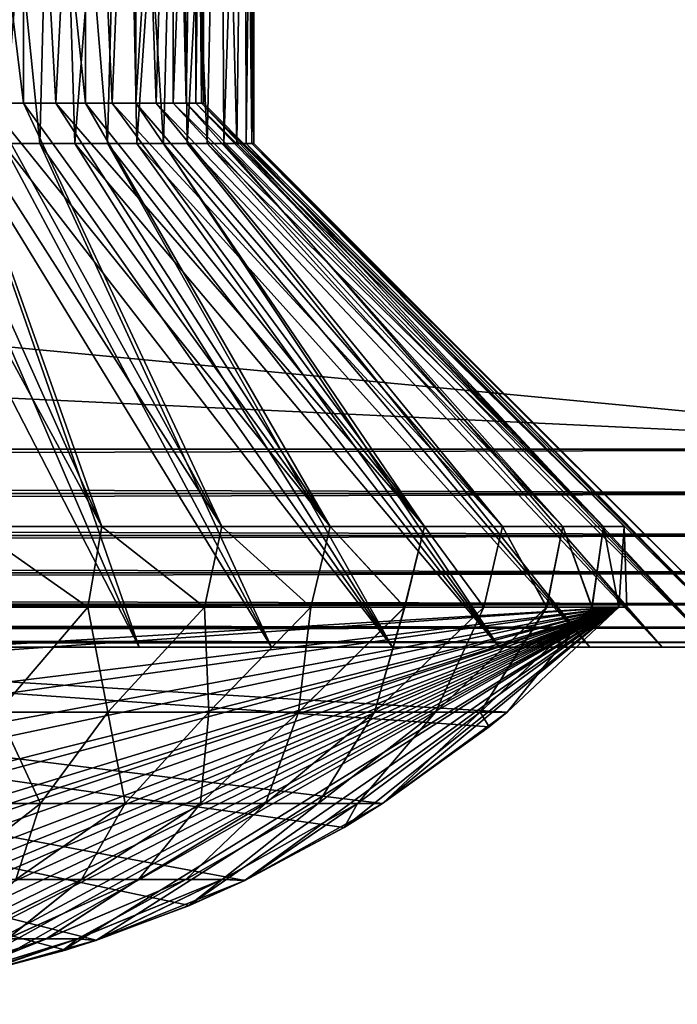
# Model space of a CAD drawing. Header units: metres. Extents: x -44 to 117, y -432 to 89.
# Tile 1028 of 1056: x 31.59 to 34.85, y 79.53 to 84.41. Entities that reach past the tile are written whole.
import ezdxf

# ---------------------------------------------------------------- set-up
doc = ezdxf.new("R2010")
doc.units = ezdxf.units.M
doc.layers.add('solid_125568', color=7, linetype='CONTINUOUS')

msp = doc.modelspace()

# ---------------------------------------------------------------- linework, layer by layer
at = {"layer": 'solid_125568'}
for points in [[(36.877968, 82.282547, 459.877502), (-37.000347, 89.300003, 460), (-36.939213, 85.791275, 459.938751)], [(36.939213, 85.791275, 459.938751), (-37.000347, 89.300003, 460), (36.877968, 82.282547, 459.877502)], [(-36.939213, 85.791275, 440.061249), (37.00037, 89.300003, 440), (-36.877968, 82.282547, 440.122498)], [(-36.877968, 82.282547, 440.122498), (37.00037, 89.300003, 440), (36.939213, 85.791275, 440.061249)], [(31.249569, 86.904884, 452.164307), (31.433994, 84, 452.047852), (31.606918, 84, 451.915161)], [(31.60697, 86.904884, 451.9151), (31.249569, 86.904884, 452.164307), (31.606918, 84, 451.915161)], [(31.249569, 86.904884, 447.835693), (31.60697, 86.904884, 448.0849), (31.250004, 84, 447.83493)], [(31.60697, 86.904884, 448.0849), (31.433994, 84, 447.952148), (31.250004, 84, 447.83493)], [(31.375, 86.904884, 452.381561), (31.767057, 86.904884, 452.105896), (31.504114, 83.800003, 452.302216)], [(31.375, 86.904884, 447.618439), (31.504114, 83.800003, 447.697784), (31.689089, 83.800003, 447.829865)], [(31.767057, 86.904884, 447.894104), (31.375, 86.904884, 447.618439), (31.689089, 83.800003, 447.829865)], [(31.60697, 86.904884, 448.0849), (31.606918, 84, 448.084839), (31.433994, 84, 447.952148)], [(31.767057, 86.904884, 452.105896), (31.689089, 83.800003, 452.170135), (31.504114, 83.800003, 452.302216)], [(31.60697, 86.904884, 451.9151), (31.606918, 84, 451.915161), (31.76783, 84, 451.7677)], [(31.60697, 86.904884, 448.0849), (31.76783, 84, 448.2323), (31.606918, 84, 448.084839)], [(31.60697, 86.904884, 451.9151), (31.76783, 84, 451.7677), (31.91507, 84, 451.607025)], [(31.914452, 86.904884, 451.606415), (31.60697, 86.904884, 451.9151), (31.91507, 84, 451.607025)], [(31.60697, 86.904884, 448.0849), (31.914452, 86.904884, 448.393585), (31.76783, 84, 448.2323)], [(31.767057, 86.904884, 452.105896), (31.862513, 83.800003, 452.023254), (31.689089, 83.800003, 452.170135)], [(31.767057, 86.904884, 447.894104), (31.689089, 83.800003, 447.829865), (31.862513, 83.800003, 447.976746)], [(31.767057, 86.904884, 452.105896), (32.106621, 86.904884, 451.76767), (31.862513, 83.800003, 452.023254)], [(31.767057, 86.904884, 447.894104), (31.862513, 83.800003, 447.976746), (32.023239, 83.800003, 448.137482)], [(32.106621, 86.904884, 448.23233), (31.767057, 86.904884, 447.894104), (32.023239, 83.800003, 448.137482)], [(31.914452, 86.904884, 448.393585), (31.91507, 84, 448.392975), (31.76783, 84, 448.2323)], [(32.106621, 86.904884, 451.76767), (32.023239, 83.800003, 451.862518), (31.862513, 83.800003, 452.023254)], [(31.914452, 86.904884, 451.606415), (31.91507, 84, 451.607025), (32.047905, 84, 451.433899)], [(32.165062, 86.904884, 451.25), (31.914452, 86.904884, 451.606415), (32.047905, 84, 451.433899)], [(31.914452, 86.904884, 448.393585), (32.047905, 84, 448.566101), (31.91507, 84, 448.392975)], [(31.914452, 86.904884, 448.393585), (32.165062, 86.904884, 448.75), (32.047905, 84, 448.566101)], [(32.106621, 86.904884, 451.76767), (32.170143, 83.800003, 451.689087), (32.023239, 83.800003, 451.862518)], [(32.106621, 86.904884, 448.23233), (32.023239, 83.800003, 448.137482), (32.170143, 83.800003, 448.310913)], [(32.165062, 86.904884, 451.25), (32.047905, 84, 451.433899), (32.165073, 84, 451.249969)], [(32.165062, 86.904884, 448.75), (32.165073, 84, 448.750031), (32.047905, 84, 448.566101)], [(32.106621, 86.904884, 451.76767), (32.380749, 86.904884, 451.374512), (32.170143, 83.800003, 451.689087)], [(32.106621, 86.904884, 448.23233), (32.170143, 83.800003, 448.310913), (32.3022, 83.800003, 448.49588)], [(32.380749, 86.904884, 448.625488), (32.106621, 86.904884, 448.23233), (32.3022, 83.800003, 448.49588)], [(32.165062, 86.904884, 451.25), (32.165073, 84, 451.249969), (32.265755, 84, 451.05658)], [(32.348423, 86.904884, 450.854767), (32.165062, 86.904884, 451.25), (32.265755, 84, 451.05658)], [(32.165062, 86.904884, 448.75), (32.348423, 86.904884, 449.145233), (32.165073, 84, 448.750031)], [(32.348423, 86.904884, 449.145233), (32.265755, 84, 448.94342), (32.165073, 84, 448.750031)], [(32.380749, 86.904884, 451.374512), (32.3022, 83.800003, 451.50412), (32.170143, 83.800003, 451.689087)], [(32.348423, 86.904884, 450.854767), (32.265755, 84, 451.05658), (32.349258, 84, 450.85498)], [(32.348423, 86.904884, 449.145233), (32.349258, 84, 449.14502), (32.265755, 84, 448.94342)], [(32.380749, 86.904884, 451.374512), (32.418549, 83.800003, 451.308868), (32.3022, 83.800003, 451.50412)], [(32.380749, 86.904884, 448.625488), (32.3022, 83.800003, 448.49588), (32.418549, 83.800003, 448.691132)], [(32.348423, 86.904884, 450.854767), (32.349258, 84, 450.85498), (32.414795, 84, 450.647125)], [(32.462021, 86.904884, 450.434113), (32.348423, 86.904884, 450.854767), (32.414795, 84, 450.647125)], [(32.348423, 86.904884, 449.145233), (32.462021, 86.904884, 449.565887), (32.349258, 84, 449.14502)], [(32.462021, 86.904884, 449.565887), (32.414795, 84, 449.352875), (32.349258, 84, 449.14502)], [(32.380749, 86.904884, 451.374512), (32.584156, 86.904884, 450.940552), (32.418549, 83.800003, 451.308868)], [(32.380749, 86.904884, 448.625488), (32.418549, 83.800003, 448.691132), (32.518379, 83.800003, 448.895355)], [(32.584156, 86.904884, 449.059448), (32.380749, 86.904884, 448.625488), (32.518379, 83.800003, 448.895355)], [(32.462021, 86.904884, 450.434113), (32.414795, 84, 450.647125), (32.462032, 84, 450.434052)], [(32.462021, 86.904884, 449.565887), (32.462032, 84, 449.565948), (32.414795, 84, 449.352875)], [(32.584156, 86.904884, 450.940552), (32.518379, 83.800003, 451.104645), (32.418549, 83.800003, 451.308868)], [(32.462021, 86.904884, 450.434113), (32.462032, 84, 450.434052), (32.490482, 84, 450.217926)], [(32.462021, 86.904884, 450.434113), (32.490482, 84, 450.217926), (32.5, 84, 450)], [(32.499138, 86.904884, 450), (32.462021, 86.904884, 450.434113), (32.5, 84, 450)], [(32.462021, 86.904884, 449.565887), (32.499138, 86.904884, 450), (32.462032, 84, 449.565948)], [(32.499138, 86.904884, 450), (32.490482, 84, 449.782074), (32.462032, 84, 449.565948)], [(32.499138, 86.904884, 450), (32.5, 84, 450), (32.490482, 84, 449.782074)], [(32.584156, 86.904884, 450.940552), (32.600994, 83.800003, 450.892914), (32.518379, 83.800003, 451.104645)], [(32.584156, 86.904884, 449.059448), (32.518379, 83.800003, 448.895355), (32.600994, 83.800003, 449.107086)], [(32.584156, 86.904884, 450.940552), (32.706039, 86.904884, 450.484467), (32.600994, 83.800003, 450.892914)], [(32.584156, 86.904884, 449.059448), (32.600994, 83.800003, 449.107086), (32.665848, 83.800003, 449.324921)], [(32.706039, 86.904884, 449.515533), (32.584156, 86.904884, 449.059448), (32.665848, 83.800003, 449.324921)], [(32.706039, 86.904884, 450.484467), (32.665848, 83.800003, 450.675079), (32.600994, 83.800003, 450.892914)], [(32.706039, 86.904884, 450.484467), (32.712494, 83.800003, 450.452637), (32.665848, 83.800003, 450.675079)], [(32.706039, 86.904884, 449.515533), (32.665848, 83.800003, 449.324921), (32.712494, 83.800003, 449.547363)], [(32.706039, 86.904884, 449.515533), (32.740608, 83.800003, 449.772919), (32.75, 83.800003, 450)], [(32.75, 86.904884, 450), (32.706039, 86.904884, 449.515533), (32.75, 83.800003, 450)], [(32.706039, 86.904884, 450.484467), (32.75, 86.904884, 450), (32.712494, 83.800003, 450.452637)], [(32.706039, 86.904884, 449.515533), (32.712494, 83.800003, 449.547363), (32.740608, 83.800003, 449.772919)], [(32.75, 86.904884, 450), (32.740608, 83.800003, 450.227081), (32.712494, 83.800003, 450.452637)], [(32.75, 86.904884, 450), (32.75, 83.800003, 450), (32.740608, 83.800003, 450.227081)], [(-36.939213, 85.791275, 459.938751), (-36.877968, 82.282547, 459.877502), (36.877968, 82.282547, 459.877502)], [(36.939213, 85.791275, 440.061249), (36.877968, 82.282547, 440.122498), (-36.877968, 82.282547, 440.122498)], [(30.855122, 84, 452.349213), (31.355944, 81.900002, 454.395599), (31.995832, 81.900002, 454.14447)], [(31.056511, 84, 452.265778), (30.855122, 84, 452.349213), (31.995832, 81.900002, 454.14447)], [(31.250004, 84, 452.16507), (31.056511, 84, 452.265778), (31.995832, 81.900002, 454.14447)], [(31.056511, 84, 447.734222), (31.995832, 81.900002, 445.85553), (31.355944, 81.900002, 445.604401)], [(31.056511, 84, 447.734222), (31.250004, 84, 447.83493), (31.995832, 81.900002, 445.85553)], [(31.250004, 84, 452.16507), (31.995832, 81.900002, 454.14447), (32.59119, 81.900002, 453.800751)], [(31.433994, 84, 452.047852), (31.250004, 84, 452.16507), (32.59119, 81.900002, 453.800751)], [(31.250004, 84, 447.83493), (32.59119, 81.900002, 446.199249), (31.995832, 81.900002, 445.85553)], [(31.250004, 84, 447.83493), (31.433994, 84, 447.952148), (32.59119, 81.900002, 446.199249)], [(31.433994, 84, 452.047852), (32.59119, 81.900002, 453.800751), (33.128777, 81.900002, 453.37207)], [(31.606918, 84, 451.915161), (31.433994, 84, 452.047852), (33.128777, 81.900002, 453.37207)], [(31.433994, 84, 447.952148), (31.606918, 84, 448.084839), (32.59119, 81.900002, 446.199249)], [(31.76783, 84, 451.7677), (31.606918, 84, 451.915161), (33.128777, 81.900002, 453.37207)], [(31.606918, 84, 448.084839), (33.128777, 81.900002, 446.62793), (32.59119, 81.900002, 446.199249)], [(31.606918, 84, 448.084839), (31.76783, 84, 448.2323), (33.128777, 81.900002, 446.62793)], [(31.76783, 84, 451.7677), (33.128777, 81.900002, 453.37207), (33.59647, 81.900002, 452.868011)], [(31.91507, 84, 451.607025), (31.76783, 84, 451.7677), (33.59647, 81.900002, 452.868011)], [(31.76783, 84, 448.2323), (31.91507, 84, 448.392975), (33.128777, 81.900002, 446.62793)], [(32.047905, 84, 451.433899), (31.91507, 84, 451.607025), (33.59647, 81.900002, 452.868011)], [(31.91507, 84, 448.392975), (33.59647, 81.900002, 447.131989), (33.128777, 81.900002, 446.62793)], [(31.91507, 84, 448.392975), (32.047905, 84, 448.566101), (33.59647, 81.900002, 447.131989)], [(32.047905, 84, 451.433899), (33.59647, 81.900002, 452.868011), (33.983757, 81.900002, 452.299927)], [(32.165073, 84, 451.249969), (32.047905, 84, 451.433899), (33.983757, 81.900002, 452.299927)], [(32.047905, 84, 448.566101), (32.165073, 84, 448.750031), (33.59647, 81.900002, 447.131989)], [(32.265755, 84, 451.05658), (32.165073, 84, 451.249969), (33.983757, 81.900002, 452.299927)], [(32.165073, 84, 448.750031), (33.983757, 81.900002, 447.700073), (33.59647, 81.900002, 447.131989)], [(32.165073, 84, 448.750031), (32.265755, 84, 448.94342), (33.983757, 81.900002, 447.700073)], [(32.265755, 84, 451.05658), (33.983757, 81.900002, 452.299927), (34.282013, 81.900002, 451.680573)], [(32.349258, 84, 450.85498), (32.265755, 84, 451.05658), (34.282013, 81.900002, 451.680573)], [(32.265755, 84, 448.94342), (34.282013, 81.900002, 448.319427), (33.983757, 81.900002, 447.700073)], [(32.265755, 84, 448.94342), (32.349258, 84, 449.14502), (34.282013, 81.900002, 448.319427)], [(32.349258, 84, 450.85498), (34.282013, 81.900002, 451.680573), (34.484642, 81.900002, 451.023712)], [(32.414795, 84, 450.647125), (32.349258, 84, 450.85498), (34.484642, 81.900002, 451.023712)], [(32.349258, 84, 449.14502), (32.414795, 84, 449.352875), (34.282013, 81.900002, 448.319427)], [(32.462032, 84, 450.434052), (32.414795, 84, 450.647125), (34.484642, 81.900002, 451.023712)], [(32.414795, 84, 449.352875), (34.484642, 81.900002, 448.976288), (34.282013, 81.900002, 448.319427)], [(32.414795, 84, 449.352875), (32.462032, 84, 449.565948), (34.484642, 81.900002, 448.976288)], [(32.462032, 84, 450.434052), (34.484642, 81.900002, 451.023712), (34.587132, 81.900002, 450.343842)], [(32.490482, 84, 450.217926), (32.462032, 84, 450.434052), (34.587132, 81.900002, 450.343842)], [(32.462032, 84, 449.565948), (32.490482, 84, 449.782074), (34.484642, 81.900002, 448.976288)], [(32.5, 84, 450), (32.490482, 84, 450.217926), (34.587132, 81.900002, 450.343842)], [(32.490482, 84, 449.782074), (34.587132, 81.900002, 449.656158), (34.484642, 81.900002, 448.976288)], [(32.490482, 84, 449.782074), (32.5, 84, 450), (34.587132, 81.900002, 449.656158)], [(32.5, 84, 450), (34.587132, 81.900002, 450.343842), (34.587132, 81.900002, 449.656158)], [(30.892939, 83.800003, 447.399017), (31.479088, 81.300003, 444.962646), (32.180901, 81.300003, 445.224426)], [(31.10466, 83.800003, 447.481628), (30.892939, 83.800003, 447.399017), (32.180901, 81.300003, 445.224426)], [(31.10466, 83.800003, 452.518372), (32.180916, 81.300003, 454.775574), (31.479097, 81.300003, 455.037323)], [(31.10466, 83.800003, 452.518372), (31.30884, 83.800003, 452.418549), (32.180916, 81.300003, 454.775574)], [(31.30884, 83.800003, 447.581451), (31.10466, 83.800003, 447.481628), (32.180901, 81.300003, 445.224426)], [(31.30884, 83.800003, 452.418549), (32.838367, 81.300003, 454.416565), (32.180916, 81.300003, 454.775574)], [(31.30884, 83.800003, 452.418549), (31.504114, 83.800003, 452.302216), (32.838367, 81.300003, 454.416565)], [(31.30884, 83.800003, 447.581451), (32.180901, 81.300003, 445.224426), (32.83836, 81.300003, 445.583405)], [(31.504114, 83.800003, 447.697784), (31.30884, 83.800003, 447.581451), (32.83836, 81.300003, 445.583405)], [(31.504114, 83.800003, 452.302216), (31.689089, 83.800003, 452.170135), (32.838367, 81.300003, 454.416565)], [(31.504114, 83.800003, 447.697784), (32.83836, 81.300003, 445.583405), (33.438026, 81.300003, 446.032318)], [(31.689089, 83.800003, 447.829865), (31.504114, 83.800003, 447.697784), (33.438026, 81.300003, 446.032318)], [(31.689089, 83.800003, 452.170135), (33.438042, 81.300003, 453.967651), (32.838367, 81.300003, 454.416565)], [(31.689089, 83.800003, 452.170135), (31.862513, 83.800003, 452.023254), (33.438042, 81.300003, 453.967651)], [(31.862513, 83.800003, 447.976746), (31.689089, 83.800003, 447.829865), (33.438026, 81.300003, 446.032318)], [(31.862513, 83.800003, 452.023254), (32.023239, 83.800003, 451.862518), (33.438042, 81.300003, 453.967651)], [(31.862513, 83.800003, 447.976746), (33.438026, 81.300003, 446.032318), (33.967678, 81.300003, 446.561981)], [(32.023239, 83.800003, 448.137482), (31.862513, 83.800003, 447.976746), (33.967678, 81.300003, 446.561981)], [(32.023239, 83.800003, 451.862518), (33.967686, 81.300003, 453.438019), (33.438042, 81.300003, 453.967651)], [(32.023239, 83.800003, 451.862518), (32.170143, 83.800003, 451.689087), (33.967686, 81.300003, 453.438019)], [(32.170143, 83.800003, 448.310913), (32.023239, 83.800003, 448.137482), (33.967678, 81.300003, 446.561981)], [(32.170143, 83.800003, 451.689087), (32.3022, 83.800003, 451.50412), (33.967686, 81.300003, 453.438019)], [(32.170143, 83.800003, 448.310913), (33.967678, 81.300003, 446.561981), (34.416576, 81.300003, 447.161621)], [(32.3022, 83.800003, 448.49588), (32.170143, 83.800003, 448.310913), (34.416576, 81.300003, 447.161621)], [(32.3022, 83.800003, 451.50412), (34.416584, 81.300003, 452.838348), (33.967686, 81.300003, 453.438019)], [(32.3022, 83.800003, 451.50412), (32.418549, 83.800003, 451.308868), (34.416584, 81.300003, 452.838348)], [(32.418549, 83.800003, 448.691132), (32.3022, 83.800003, 448.49588), (34.416576, 81.300003, 447.161621)], [(32.418549, 83.800003, 451.308868), (34.77557, 81.300003, 452.180939), (34.416584, 81.300003, 452.838348)], [(32.418549, 83.800003, 451.308868), (32.518379, 83.800003, 451.104645), (34.77557, 81.300003, 452.180939)], [(32.418549, 83.800003, 448.691132), (34.416576, 81.300003, 447.161621), (34.775562, 81.300003, 447.819061)], [(32.518379, 83.800003, 448.895355), (32.418549, 83.800003, 448.691132), (34.775562, 81.300003, 447.819061)], [(32.518379, 83.800003, 451.104645), (32.600994, 83.800003, 450.892914), (34.77557, 81.300003, 452.180939)], [(32.518379, 83.800003, 448.895355), (34.775562, 81.300003, 447.819061), (35.037327, 81.300003, 448.520874)], [(32.600994, 83.800003, 449.107086), (32.518379, 83.800003, 448.895355), (35.037327, 81.300003, 448.520874)], [(32.600994, 83.800003, 450.892914), (35.037331, 81.300003, 451.479126), (34.77557, 81.300003, 452.180939)], [(32.600994, 83.800003, 450.892914), (32.665848, 83.800003, 450.675079), (35.037331, 81.300003, 451.479126)], [(32.665848, 83.800003, 449.324921), (32.600994, 83.800003, 449.107086), (35.037327, 81.300003, 448.520874)], [(32.665848, 83.800003, 450.675079), (32.712494, 83.800003, 450.452637), (35.037331, 81.300003, 451.479126)], [(32.665848, 83.800003, 449.324921), (35.037327, 81.300003, 448.520874), (35.196564, 81.300003, 449.252838)], [(32.712494, 83.800003, 449.547363), (32.665848, 83.800003, 449.324921), (35.196564, 81.300003, 449.252838)], [(32.712494, 83.800003, 450.452637), (35.196564, 81.300003, 450.747162), (35.037331, 81.300003, 451.479126)], [(32.712494, 83.800003, 450.452637), (32.740608, 83.800003, 450.227081), (35.196564, 81.300003, 450.747162)], [(32.740608, 83.800003, 449.772919), (32.712494, 83.800003, 449.547363), (35.196564, 81.300003, 449.252838)], [(32.740608, 83.800003, 449.772919), (35.196564, 81.300003, 449.252838), (35.25, 81.300003, 450)], [(32.740608, 83.800003, 449.772919), (35.25, 81.300003, 450), (32.75, 83.800003, 450)], [(32.740608, 83.800003, 450.227081), (32.75, 83.800003, 450), (35.196564, 81.300003, 450.747162)], [(32.75, 83.800003, 450), (35.25, 81.300003, 450), (35.196564, 81.300003, 450.747162)], [(-36.877968, 82.063995, 459.849426), (36.877968, 82.063995, 459.849426), (36.877968, 82.282547, 459.877502)], [(-36.877968, 82.282547, 459.877502), (-36.877968, 82.063995, 459.849426), (36.877968, 82.282547, 459.877502)], [(36.877968, 82.063995, 440.150574), (-36.877968, 82.063995, 440.150574), (-36.877968, 82.282547, 440.122498)], [(36.877968, 82.282547, 440.122498), (36.877968, 82.063995, 440.150574), (-36.877968, 82.282547, 440.122498)], [(-36.877968, 81.855713, 459.77356), (36.877968, 81.855713, 459.77356), (36.877968, 82.063995, 459.849426)], [(-36.877968, 82.063995, 459.849426), (-36.877968, 81.855713, 459.77356), (36.877968, 82.063995, 459.849426)], [(36.877968, 81.855713, 440.22644), (-36.877968, 81.855713, 440.22644), (-36.877968, 82.063995, 440.150574)], [(36.877968, 82.063995, 440.150574), (36.877968, 81.855713, 440.22644), (-36.877968, 82.063995, 440.150574)], [(31.355944, 81.900002, 454.395599), (31.306606, 81.5, 454.410522), (31.9259, 81.5, 454.177429)], [(31.926046, 81.5, 445.822632), (31.306709, 81.5, 445.589508), (31.355944, 81.900002, 445.604401)], [(31.995832, 81.900002, 454.14447), (31.355944, 81.900002, 454.395599), (31.9259, 81.5, 454.177429)], [(31.926046, 81.5, 445.822632), (31.355944, 81.900002, 445.604401), (31.995832, 81.900002, 445.85553)], [(31.995832, 81.900002, 454.14447), (31.9259, 81.5, 454.177429), (32.505394, 81.5, 453.857849)], [(32.505573, 81.5, 446.142273), (31.926046, 81.5, 445.822632), (31.995832, 81.900002, 445.85553)], [(32.59119, 81.900002, 453.800751), (31.995832, 81.900002, 454.14447), (32.505394, 81.5, 453.857849)], [(32.505573, 81.5, 446.142273), (31.995832, 81.900002, 445.85553), (32.59119, 81.900002, 446.199249)], [(32.59119, 81.900002, 453.800751), (32.505394, 81.5, 453.857849), (33.03315, 81.5, 453.458313)], [(33.033352, 81.5, 446.54184), (32.505573, 81.5, 446.142273), (32.59119, 81.900002, 446.199249)], [(33.128777, 81.900002, 453.37207), (32.59119, 81.900002, 453.800751), (33.03315, 81.5, 453.458313)], [(33.033352, 81.5, 446.54184), (32.59119, 81.900002, 446.199249), (33.128777, 81.900002, 446.62793)], [(33.128777, 81.900002, 453.37207), (33.03315, 81.5, 453.458313), (33.4981, 81.5, 452.987183)], [(33.49831, 81.5, 447.013062), (33.033352, 81.5, 446.54184), (33.128777, 81.900002, 446.62793)], [(33.59647, 81.900002, 452.868011), (33.128777, 81.900002, 453.37207), (33.4981, 81.5, 452.987183)], [(33.49831, 81.5, 447.013062), (33.128777, 81.900002, 446.62793), (33.59647, 81.900002, 447.131989)], [(33.59647, 81.900002, 452.868011), (33.4981, 81.5, 452.987183), (33.890537, 81.5, 452.454315)], [(33.890728, 81.5, 447.54599), (33.49831, 81.5, 447.013062), (33.59647, 81.900002, 447.131989)], [(33.983757, 81.900002, 452.299927), (33.59647, 81.900002, 452.868011), (33.890537, 81.5, 452.454315)], [(33.890728, 81.5, 447.54599), (33.59647, 81.900002, 447.131989), (33.983757, 81.900002, 447.700073)], [(33.983757, 81.900002, 452.299927), (33.890537, 81.5, 452.454315), (34.202423, 81.5, 451.870728)], [(34.202618, 81.5, 448.1297), (33.890728, 81.5, 447.54599), (33.983757, 81.900002, 447.700073)], [(34.282013, 81.900002, 451.680573), (33.983757, 81.900002, 452.299927), (34.202423, 81.5, 451.870728)], [(34.202618, 81.5, 448.1297), (33.983757, 81.900002, 447.700073), (34.282013, 81.900002, 448.319427)], [(34.282013, 81.900002, 451.680573), (34.202423, 81.5, 451.870728), (34.427368, 81.5, 451.248352)], [(34.427467, 81.5, 448.751984), (34.202618, 81.5, 448.1297), (34.282013, 81.900002, 448.319427)], [(34.484642, 81.900002, 451.023712), (34.282013, 81.900002, 451.680573), (34.427368, 81.5, 451.248352)], [(34.427467, 81.5, 448.751984), (34.282013, 81.900002, 448.319427), (34.484642, 81.900002, 448.976288)], [(34.484642, 81.900002, 451.023712), (34.427368, 81.5, 451.248352), (34.560703, 81.5, 450.600006)], [(34.427467, 81.5, 448.751984), (34.484642, 81.900002, 448.976288), (34.560654, 81.5, 449.399902)], [(34.587132, 81.900002, 450.343842), (34.484642, 81.900002, 451.023712), (34.560703, 81.5, 450.600006)], [(34.484642, 81.900002, 448.976288), (34.587132, 81.900002, 449.656158), (34.560654, 81.5, 449.399902)], [(34.587132, 81.900002, 449.656158), (34.599998, 81.5, 449.999176), (34.560654, 81.5, 449.399902)], [(34.587132, 81.900002, 450.343842), (34.560703, 81.5, 450.600006), (34.599998, 81.5, 449.999176)], [(34.587132, 81.900002, 449.656158), (34.587132, 81.900002, 450.343842), (34.599998, 81.5, 449.999176)], [(-36.877968, 81.669258, 459.653656), (36.877968, 81.669258, 459.653656), (36.877968, 81.855713, 459.77356)], [(-36.877968, 81.855713, 459.77356), (-36.877968, 81.669258, 459.653656), (36.877968, 81.855713, 459.77356)], [(36.877968, 81.669258, 440.346344), (-36.877968, 81.669258, 440.346344), (-36.877968, 81.855713, 440.22644)], [(36.877968, 81.855713, 440.22644), (36.877968, 81.669258, 440.346344), (-36.877968, 81.855713, 440.22644)], [(-36.877968, 81.513794, 459.495636), (36.877968, 81.513794, 459.495636), (36.877968, 81.669258, 459.653656)], [(-36.877968, 81.669258, 459.653656), (-36.877968, 81.513794, 459.495636), (36.877968, 81.669258, 459.653656)], [(36.877968, 81.513794, 440.504364), (-36.877968, 81.513794, 440.504364), (-36.877968, 81.669258, 440.346344)], [(36.877968, 81.669258, 440.346344), (36.877968, 81.513794, 440.504364), (-36.877968, 81.669258, 440.346344)], [(-36.877968, 81.396965, 459.307251), (36.877968, 81.396965, 459.307251), (36.877968, 81.513794, 459.495636)], [(-36.877968, 81.513794, 459.495636), (-36.877968, 81.396965, 459.307251), (36.877968, 81.513794, 459.495636)], [(36.877968, 81.396965, 440.692749), (-36.877968, 81.396965, 440.692749), (-36.877968, 81.513794, 440.504364)], [(36.877968, 81.513794, 440.504364), (36.877968, 81.396965, 440.692749), (-36.877968, 81.513794, 440.504364)], [(34.560654, 81.5, 449.399902), (25.439344, 81.5, 450.600098), (25.439299, 81.5, 449.399994)], [(34.007103, 80.978844, 449.399994), (34.560654, 81.5, 449.399902), (25.439299, 81.5, 449.399994)], [(33.916672, 80.904945, 449.399994), (34.007103, 80.978844, 449.399994), (25.439299, 81.5, 449.399994)], [(33.916672, 80.904945, 449.399994), (25.439299, 81.5, 449.399994), (33.388748, 80.524979, 449.399994)], [(33.196091, 80.405838, 449.399994), (33.388748, 80.524979, 449.399994), (25.439299, 81.5, 449.399994)], [(33.196091, 80.405838, 449.399994), (25.439299, 81.5, 449.399994), (32.704494, 80.142982, 449.399994)], [(32.430019, 80.019547, 449.399994), (32.704494, 80.142982, 449.399994), (25.439299, 81.5, 449.399994)], [(32.430019, 80.019547, 449.399994), (25.439299, 81.5, 449.399994), (31.968653, 79.84626, 449.399994)], [(31.815706, 79.797737, 449.399994), (31.968653, 79.84626, 449.399994), (25.439299, 81.5, 449.399994)], [(31.815706, 79.797737, 449.399994), (25.439299, 81.5, 449.399994), (31.383461, 79.683434, 449.399994)], [(25.992897, 80.978844, 450.600006), (25.439344, 81.5, 450.600098), (34.560703, 81.5, 450.600006)], [(34.560654, 81.5, 449.399902), (34.560703, 81.5, 450.600006), (25.439344, 81.5, 450.600098)], [(26.083326, 80.904945, 450.600006), (25.992897, 80.978844, 450.600006), (34.560703, 81.5, 450.600006)], [(26.083326, 80.904945, 450.600006), (34.560703, 81.5, 450.600006), (26.611252, 80.524979, 450.600006)], [(26.803909, 80.405838, 450.600006), (26.611252, 80.524979, 450.600006), (34.560703, 81.5, 450.600006)], [(26.803909, 80.405838, 450.600006), (34.560703, 81.5, 450.600006), (27.295504, 80.142982, 450.600006)], [(27.569979, 80.019547, 450.600006), (27.295504, 80.142982, 450.600006), (34.560703, 81.5, 450.600006)], [(27.569979, 80.019547, 450.600006), (34.560703, 81.5, 450.600006), (28.031347, 79.84626, 450.600006)], [(28.184294, 79.797737, 450.600006), (28.031347, 79.84626, 450.600006), (34.560703, 81.5, 450.600006)], [(28.184294, 79.797737, 450.600006), (34.560703, 81.5, 450.600006), (28.616541, 79.683434, 450.600006)], [(28.616541, 79.683434, 450.600006), (34.560703, 81.5, 450.600006), (28.804346, 79.64389, 450.600006)], [(28.918236, 79.622833, 450.600006), (28.804346, 79.64389, 450.600006), (34.560703, 81.5, 450.600006)], [(28.918236, 79.622833, 450.600006), (34.560703, 81.5, 450.600006), (29.150818, 79.586533, 450.600006)], [(29.150818, 79.586533, 450.600006), (34.560703, 81.5, 450.600006), (29.450798, 79.552811, 450.600006)], [(29.450798, 79.552811, 450.600006), (34.560703, 81.5, 450.600006), (29.652168, 79.538345, 450.600006)], [(29.652168, 79.538345, 450.600006), (34.560703, 81.5, 450.600006), (29.83798, 79.530777, 450.600006)], [(29.83798, 79.530777, 450.600006), (34.560703, 81.5, 450.600006), (30, 79.528679, 450.600006)], [(30, 79.528679, 450.600006), (34.560703, 81.5, 450.600006), (30.223282, 79.532669, 450.600006)], [(30.223282, 79.532669, 450.600006), (34.560703, 81.5, 450.600006), (30.42433, 79.543076, 450.600006)], [(30.42433, 79.543076, 450.600006), (34.560703, 81.5, 450.600006), (30.613468, 79.558807, 450.600006)], [(30.613468, 79.558807, 450.600006), (34.560703, 81.5, 450.600006), (30.810999, 79.581421, 450.600006)], [(30.810999, 79.581421, 450.600006), (34.560703, 81.5, 450.600006), (31.042494, 79.616074, 450.600006)], [(31.042494, 79.616074, 450.600006), (34.560703, 81.5, 450.600006), (31.193508, 79.643494, 450.600006)], [(31.193508, 79.643494, 450.600006), (34.560703, 81.5, 450.600006), (31.351156, 79.676201, 450.600006)], [(31.480743, 80.978943, 453.771637), (31.9259, 81.5, 454.177429), (31.306606, 81.5, 454.410522)], [(31.48073, 80.978943, 446.228363), (31.306709, 81.5, 445.589508), (31.926046, 81.5, 445.822632)], [(31.351156, 79.676201, 450.600006), (34.560703, 81.5, 450.600006), (31.797113, 79.792137, 450.600006)], [(32.026478, 80.978943, 446.491272), (31.48073, 80.978943, 446.228363), (31.926046, 81.5, 445.822632)], [(31.480743, 80.978943, 453.771637), (32.026493, 80.978943, 453.508728), (31.9259, 81.5, 454.177429)], [(31.797113, 79.792137, 450.600006), (34.560703, 81.5, 450.600006), (31.966913, 79.84568, 450.600006)], [(32.026493, 80.978943, 453.508728), (32.505394, 81.5, 453.857849), (31.9259, 81.5, 454.177429)], [(32.026478, 80.978943, 446.491272), (31.926046, 81.5, 445.822632), (32.505573, 81.5, 446.142273)], [(31.966913, 79.84568, 450.600006), (34.560703, 81.5, 450.600006), (32.427231, 80.018379, 450.600006)], [(32.526936, 80.978943, 446.832581), (32.026478, 80.978943, 446.491272), (32.505573, 81.5, 446.142273)], [(32.026493, 80.978943, 453.508728), (32.526947, 80.978943, 453.167389), (32.505394, 81.5, 453.857849)], [(32.427231, 80.018379, 450.600006), (34.560703, 81.5, 450.600006), (32.707008, 80.14418, 450.600006)], [(32.526947, 80.978943, 453.167389), (33.03315, 81.5, 453.458313), (32.505394, 81.5, 453.857849)], [(32.526936, 80.978943, 446.832581), (32.505573, 81.5, 446.142273), (33.033352, 81.5, 446.54184)], [(32.970909, 80.978943, 447.24472), (32.526936, 80.978943, 446.832581), (33.033352, 81.5, 446.54184)], [(32.526947, 80.978943, 453.167389), (32.970921, 80.978943, 452.75528), (33.03315, 81.5, 453.458313)], [(32.707008, 80.14418, 450.600006), (34.560703, 81.5, 450.600006), (33.19743, 80.406639, 450.600006)], [(32.970909, 80.978943, 447.24472), (33.033352, 81.5, 446.54184), (33.49831, 81.5, 447.013062)], [(33.348476, 80.978943, 447.718445), (32.970909, 80.978943, 447.24472), (33.49831, 81.5, 447.013062)], [(32.970921, 80.978943, 452.75528), (33.4981, 81.5, 452.987183), (33.03315, 81.5, 453.458313)], [(32.970921, 80.978943, 452.75528), (33.348488, 80.978943, 452.281555), (33.4981, 81.5, 452.987183)], [(33.19743, 80.406639, 450.600006), (34.560703, 81.5, 450.600006), (33.388748, 80.524971, 450.600006)], [(33.348476, 80.978943, 447.718445), (33.49831, 81.5, 447.013062), (33.890728, 81.5, 447.54599)], [(33.651207, 80.978943, 448.243134), (33.348476, 80.978943, 447.718445), (33.890728, 81.5, 447.54599)], [(33.348488, 80.978943, 452.281555), (33.890537, 81.5, 452.454315), (33.4981, 81.5, 452.987183)], [(33.348488, 80.978943, 452.281555), (33.651211, 80.978943, 451.756836), (33.890537, 81.5, 452.454315)], [(33.388748, 80.524971, 450.600006), (34.560703, 81.5, 450.600006), (34.007103, 80.978844, 450.600006)], [(33.651207, 80.978943, 448.243134), (33.890728, 81.5, 447.54599), (34.202618, 81.5, 448.1297)], [(33.872322, 80.978943, 448.807129), (33.651207, 80.978943, 448.243134), (34.202618, 81.5, 448.1297)], [(33.651211, 80.978943, 451.756836), (34.202423, 81.5, 451.870728), (33.890537, 81.5, 452.454315)], [(33.651211, 80.978943, 451.756836), (33.872326, 80.978943, 451.192871), (34.202423, 81.5, 451.870728)], [(33.872322, 80.978943, 448.807129), (34.202618, 81.5, 448.1297), (34.427467, 81.5, 448.751984)], [(34.007103, 80.978844, 449.399994), (33.872322, 80.978943, 448.807129), (34.427467, 81.5, 448.751984)], [(33.872326, 80.978943, 451.192871), (34.427368, 81.5, 451.248352), (34.202423, 81.5, 451.870728)], [(33.872326, 80.978943, 451.192871), (34.007103, 80.978844, 450.600006), (34.427368, 81.5, 451.248352)], [(34.007103, 80.978844, 450.600006), (34.560703, 81.5, 450.600006), (34.427368, 81.5, 451.248352)], [(34.007103, 80.978844, 449.399994), (34.427467, 81.5, 448.751984), (34.560654, 81.5, 449.399902)], [(34.560654, 81.5, 449.399902), (34.599998, 81.5, 449.999176), (34.560703, 81.5, 450.600006)], [(-36.877968, 81.324516, 459.097748), (36.877968, 81.324516, 459.097748), (36.877968, 81.396965, 459.307251)], [(-36.877968, 81.396965, 459.307251), (-36.877968, 81.324516, 459.097748), (36.877968, 81.396965, 459.307251)], [(36.877968, 81.324516, 440.902252), (-36.877968, 81.324516, 440.902252), (-36.877968, 81.396965, 440.692749)], [(36.877968, 81.396965, 440.692749), (36.877968, 81.324516, 440.902252), (-36.877968, 81.396965, 440.692749)], [(36.877968, 81.324516, 459.097748), (-36.878151, 81.300003, 458.877655), (-0.000154, 81.300003, 458.877655)], [(-36.877968, 81.324516, 459.097748), (-36.878151, 81.300003, 458.877655), (36.877968, 81.324516, 459.097748)], [(-36.877968, 81.324516, 440.902252), (36.878151, 81.300003, 441.122345), (0.000158, 81.300003, 441.122345)], [(36.877968, 81.324516, 440.902252), (36.878151, 81.300003, 441.122345), (-36.877968, 81.324516, 440.902252)], [(36.877968, 81.324516, 459.097748), (-0.000154, 81.300003, 458.877655), (36.877823, 81.300003, 458.877655)], [(30.747137, 81.300003, 455.196564), (36.877823, 81.300003, 458.877655), (-0.000154, 81.300003, 458.877655)], [(0.000746, 81.300003, 442.600006), (0.000158, 81.300003, 441.122345), (36.878151, 81.300003, 441.122345)], [(0.966656, 81.300003, 442.663422), (0.000746, 81.300003, 442.600006), (36.878151, 81.300003, 441.122345)], [(1.916412, 81.300003, 442.852448), (0.966656, 81.300003, 442.663422), (36.878151, 81.300003, 441.122345)], [(2.833156, 81.300003, 443.163818), (1.916412, 81.300003, 442.852448), (36.878151, 81.300003, 441.122345)], [(3.70114, 81.300003, 443.592072), (2.833156, 81.300003, 443.163818), (36.878151, 81.300003, 441.122345)], [(4.506104, 81.300003, 444.130157), (3.70114, 81.300003, 443.592072), (36.878151, 81.300003, 441.122345)], [(5.234018, 81.300003, 444.768829), (4.506104, 81.300003, 444.130157), (36.878151, 81.300003, 441.122345)], [(5.872028, 81.300003, 445.496735), (5.234018, 81.300003, 444.768829), (36.878151, 81.300003, 441.122345)], [(6.409606, 81.300003, 446.301758), (5.872028, 81.300003, 445.496735), (36.878151, 81.300003, 441.122345)], [(6.83766, 81.300003, 447.170441), (6.409606, 81.300003, 446.301758), (36.878151, 81.300003, 441.122345)], [(7.148285, 81.300003, 448.086365), (6.83766, 81.300003, 447.170441), (36.878151, 81.300003, 441.122345)], [(7.336801, 81.300003, 449.034943), (7.148285, 81.300003, 448.086365), (36.878151, 81.300003, 441.122345)], [(7.4, 81.300003, 450), (7.336801, 81.300003, 449.034943), (36.878151, 81.300003, 441.122345)], [(7.4, 81.300003, 450), (36.878151, 81.300003, 441.122345), (27.819084, 81.300003, 445.224426)], [(28.520903, 81.300003, 444.962677), (27.819084, 81.300003, 445.224426), (36.878151, 81.300003, 441.122345)], [(29.252863, 81.300003, 444.803436), (28.520903, 81.300003, 444.962677), (36.878151, 81.300003, 441.122345)], [(29.999996, 81.300003, 444.75), (29.252863, 81.300003, 444.803436), (36.878151, 81.300003, 441.122345)], [(30.747129, 81.300003, 444.803436), (29.999996, 81.300003, 444.75), (36.878151, 81.300003, 441.122345)], [(31.479088, 81.300003, 444.962646), (30.747129, 81.300003, 444.803436), (36.878151, 81.300003, 441.122345)], [(30.747137, 81.300003, 455.196564), (31.479097, 81.300003, 455.037323), (36.877823, 81.300003, 458.877655)], [(32.180901, 81.300003, 445.224426), (31.479088, 81.300003, 444.962646), (36.878151, 81.300003, 441.122345)], [(31.479097, 81.300003, 455.037323), (32.180916, 81.300003, 454.775574), (36.877823, 81.300003, 458.877655)], [(32.83836, 81.300003, 445.583405), (32.180901, 81.300003, 445.224426), (36.878151, 81.300003, 441.122345)], [(32.180916, 81.300003, 454.775574), (32.838367, 81.300003, 454.416565), (36.877823, 81.300003, 458.877655)], [(33.438026, 81.300003, 446.032318), (32.83836, 81.300003, 445.583405), (36.878151, 81.300003, 441.122345)], [(32.838367, 81.300003, 454.416565), (33.438042, 81.300003, 453.967651), (36.877823, 81.300003, 458.877655)], [(33.967678, 81.300003, 446.561981), (33.438026, 81.300003, 446.032318), (36.878151, 81.300003, 441.122345)], [(33.438042, 81.300003, 453.967651), (33.967686, 81.300003, 453.438019), (36.877823, 81.300003, 458.877655)], [(34.416576, 81.300003, 447.161621), (33.967678, 81.300003, 446.561981), (36.878151, 81.300003, 441.122345)], [(33.967686, 81.300003, 453.438019), (34.416584, 81.300003, 452.838348), (36.877823, 81.300003, 458.877655)], [(34.775562, 81.300003, 447.819061), (34.416576, 81.300003, 447.161621), (36.878151, 81.300003, 441.122345)], [(34.416584, 81.300003, 452.838348), (34.77557, 81.300003, 452.180939), (36.877823, 81.300003, 458.877655)], [(35.037327, 81.300003, 448.520874), (34.775562, 81.300003, 447.819061), (36.878151, 81.300003, 441.122345)], [(34.77557, 81.300003, 452.180939), (35.037331, 81.300003, 451.479126), (36.877823, 81.300003, 458.877655)], [(31.690958, 80.525352, 447.001953), (31.234467, 80.525352, 446.786957), (31.48073, 80.978943, 446.228363)], [(31.234501, 80.525352, 453.213043), (31.690989, 80.525352, 452.998016), (31.480743, 80.978943, 453.771637)], [(31.690958, 80.525352, 447.001953), (31.48073, 80.978943, 446.228363), (32.026478, 80.978943, 446.491272)], [(31.690989, 80.525352, 452.998016), (32.026493, 80.978943, 453.508728), (31.480743, 80.978943, 453.771637)], [(32.111107, 80.525352, 447.281403), (31.690958, 80.525352, 447.001953), (32.026478, 80.978943, 446.491272)], [(31.690989, 80.525352, 452.998016), (32.111137, 80.525352, 452.718597), (32.026493, 80.978943, 453.508728)], [(32.111107, 80.525352, 447.281403), (32.026478, 80.978943, 446.491272), (32.526936, 80.978943, 446.832581)], [(32.111137, 80.525352, 452.718597), (32.526947, 80.978943, 453.167389), (32.026493, 80.978943, 453.508728)], [(32.485889, 80.525352, 447.619263), (32.111107, 80.525352, 447.281403), (32.526936, 80.978943, 446.832581)], [(32.111137, 80.525352, 452.718597), (32.485916, 80.525352, 452.380737), (32.526947, 80.978943, 453.167389)], [(32.485889, 80.525352, 447.619263), (32.526936, 80.978943, 446.832581), (32.970909, 80.978943, 447.24472)], [(32.807251, 80.525352, 448.00827), (32.485889, 80.525352, 447.619263), (32.970909, 80.978943, 447.24472)], [(32.485916, 80.525352, 452.380737), (32.970921, 80.978943, 452.75528), (32.526947, 80.978943, 453.167389)], [(32.485916, 80.525352, 452.380737), (32.80727, 80.525352, 451.991699), (32.970921, 80.978943, 452.75528)], [(32.807251, 80.525352, 448.00827), (32.970909, 80.978943, 447.24472), (33.348476, 80.978943, 447.718445)], [(33.068279, 80.525352, 448.440094), (32.807251, 80.525352, 448.00827), (33.348476, 80.978943, 447.718445)], [(32.80727, 80.525352, 451.991699), (33.348488, 80.978943, 452.281555), (32.970921, 80.978943, 452.75528)], [(32.80727, 80.525352, 451.991699), (33.068298, 80.525352, 451.559875), (33.348488, 80.978943, 452.281555)], [(33.068279, 80.525352, 448.440094), (33.348476, 80.978943, 447.718445), (33.651207, 80.978943, 448.243134)], [(33.263371, 80.525352, 448.905457), (33.068279, 80.525352, 448.440094), (33.651207, 80.978943, 448.243134)], [(33.068298, 80.525352, 451.559875), (33.651211, 80.978943, 451.756836), (33.348488, 80.978943, 452.281555)], [(33.068298, 80.525352, 451.559875), (33.263382, 80.525352, 451.094513), (33.651211, 80.978943, 451.756836)], [(33.263371, 80.525352, 448.905457), (33.651207, 80.978943, 448.243134), (33.872322, 80.978943, 448.807129)], [(33.388748, 80.524979, 449.399994), (33.263371, 80.525352, 448.905457), (33.872322, 80.978943, 448.807129)], [(33.263382, 80.525352, 451.094513), (33.872326, 80.978943, 451.192871), (33.651211, 80.978943, 451.756836)], [(33.263382, 80.525352, 451.094513), (33.388748, 80.524971, 450.600006), (33.872326, 80.978943, 451.192871)], [(33.388748, 80.524971, 450.600006), (33.91729, 80.905441, 450.600006), (33.872326, 80.978943, 451.192871)], [(33.388748, 80.524979, 449.399994), (33.872322, 80.978943, 448.807129), (34.007103, 80.978844, 449.399994)], [(33.388748, 80.524971, 450.600006), (34.007103, 80.978844, 450.600006), (33.91729, 80.905441, 450.600006)], [(33.916672, 80.904945, 449.399994), (33.388748, 80.524979, 449.399994), (34.007103, 80.978844, 449.399994)], [(33.91729, 80.905441, 450.600006), (34.007103, 80.978844, 450.600006), (33.872326, 80.978943, 451.192871)], [(31.209381, 80.148636, 452.50531), (31.690989, 80.525352, 452.998016), (31.234501, 80.525352, 453.213043)], [(31.209381, 80.148636, 452.50531), (31.570005, 80.148636, 452.29657), (31.690989, 80.525352, 452.998016)], [(31.209517, 80.148636, 447.494781), (31.234467, 80.525352, 446.786957), (31.690958, 80.525352, 447.001953)], [(31.570129, 80.148636, 447.703522), (31.209517, 80.148636, 447.494781), (31.690958, 80.525352, 447.001953)], [(31.570005, 80.148636, 452.29657), (32.111137, 80.525352, 452.718597), (31.690989, 80.525352, 452.998016)], [(31.570005, 80.148636, 452.29657), (31.895409, 80.148636, 452.036316), (32.111137, 80.525352, 452.718597)], [(31.570129, 80.148636, 447.703522), (31.690958, 80.525352, 447.001953), (32.111107, 80.525352, 447.281403)], [(31.895519, 80.148636, 447.963806), (31.570129, 80.148636, 447.703522), (32.111107, 80.525352, 447.281403)], [(31.895409, 80.148636, 452.036316), (32.485916, 80.525352, 452.380737), (32.111137, 80.525352, 452.718597)], [(31.895409, 80.148636, 452.036316), (32.178291, 80.148636, 451.730377), (32.485916, 80.525352, 452.380737)], [(31.895519, 80.148636, 447.963806), (32.111107, 80.525352, 447.281403), (32.485889, 80.525352, 447.619263)], [(32.178383, 80.148636, 448.269745), (31.895519, 80.148636, 447.963806), (32.485889, 80.525352, 447.619263)], [(32.178291, 80.148636, 451.730377), (32.80727, 80.525352, 451.991699), (32.485916, 80.525352, 452.380737)], [(32.178291, 80.148636, 451.730377), (32.412304, 80.148636, 451.38559), (32.80727, 80.525352, 451.991699)], [(32.178383, 80.148636, 448.269745), (32.485889, 80.525352, 447.619263), (32.807251, 80.525352, 448.00827)], [(32.41238, 80.148636, 448.614532), (32.178383, 80.148636, 448.269745), (32.807251, 80.525352, 448.00827)], [(32.412304, 80.148636, 451.38559), (33.068298, 80.525352, 451.559875), (32.80727, 80.525352, 451.991699)], [(32.412304, 80.148636, 451.38559), (32.592197, 80.148636, 451.009766), (33.068298, 80.525352, 451.559875)], [(32.41238, 80.148636, 448.614532), (32.807251, 80.525352, 448.00827), (33.068279, 80.525352, 448.440094)], [(32.592255, 80.148636, 448.990387), (32.41238, 80.148636, 448.614532), (33.068279, 80.525352, 448.440094)], [(32.592197, 80.148636, 451.009766), (33.263382, 80.525352, 451.094513), (33.068298, 80.525352, 451.559875)], [(32.592197, 80.148636, 451.009766), (32.707008, 80.14418, 450.600006), (33.263382, 80.525352, 451.094513)], [(32.592255, 80.148636, 448.990387), (33.068279, 80.525352, 448.440094), (33.263371, 80.525352, 448.905457)], [(32.704494, 80.142982, 449.399994), (32.592255, 80.148636, 448.990387), (33.263371, 80.525352, 448.905457)], [(32.704494, 80.142982, 449.399994), (33.263371, 80.525352, 448.905457), (33.388748, 80.524979, 449.399994)], [(33.196091, 80.405838, 449.399994), (32.704494, 80.142982, 449.399994), (33.388748, 80.524979, 449.399994)], [(32.707008, 80.14418, 450.600006), (33.19743, 80.406639, 450.600006), (33.263382, 80.525352, 451.094513)], [(33.19743, 80.406639, 450.600006), (33.388748, 80.524971, 450.600006), (33.263382, 80.525352, 451.094513)], [(31.29847, 79.854286, 451.626465), (31.895409, 80.148636, 452.036316), (31.570005, 80.148636, 452.29657)], [(31.29847, 79.854286, 451.626465), (31.52663, 79.854286, 451.41449), (31.895409, 80.148636, 452.036316)], [(31.299349, 79.854286, 448.374268), (31.570129, 80.148636, 447.703522), (31.895519, 80.148636, 447.963806)], [(31.527395, 79.854286, 448.586334), (31.299349, 79.854286, 448.374268), (31.895519, 80.148636, 447.963806)], [(31.52663, 79.854286, 451.41449), (32.178291, 80.148636, 451.730377), (31.895409, 80.148636, 452.036316)], [(31.52663, 79.854286, 451.41449), (31.720606, 79.854286, 451.170837), (32.178291, 80.148636, 451.730377)], [(31.527395, 79.854286, 448.586334), (31.895519, 80.148636, 447.963806), (32.178383, 80.148636, 448.269745)], [(31.721239, 79.854286, 448.830078), (31.527395, 79.854286, 448.586334), (32.178383, 80.148636, 448.269745)], [(31.720606, 79.854286, 451.170837), (32.412304, 80.148636, 451.38559), (32.178291, 80.148636, 451.730377)], [(31.720606, 79.854286, 451.170837), (31.876055, 79.854286, 450.901001), (32.412304, 80.148636, 451.38559)], [(31.721239, 79.854286, 448.830078), (32.178383, 80.148636, 448.269745), (32.41238, 80.148636, 448.614532)], [(31.876541, 79.854286, 449.100037), (31.721239, 79.854286, 448.830078), (32.41238, 80.148636, 448.614532)], [(31.876055, 79.854286, 450.901001), (32.592197, 80.148636, 451.009766), (32.412304, 80.148636, 451.38559)], [(31.876055, 79.854286, 450.901001), (31.966913, 79.84568, 450.600006), (32.592197, 80.148636, 451.009766)], [(31.876541, 79.854286, 449.100037), (32.41238, 80.148636, 448.614532), (32.592255, 80.148636, 448.990387)], [(31.968653, 79.84626, 449.399994), (31.876541, 79.854286, 449.100037), (32.592255, 80.148636, 448.990387)], [(31.966913, 79.84568, 450.600006), (32.427231, 80.018379, 450.600006), (32.592197, 80.148636, 451.009766)], [(31.968653, 79.84626, 449.399994), (32.592255, 80.148636, 448.990387), (32.704494, 80.142982, 449.399994)], [(32.430019, 80.019547, 449.399994), (31.968653, 79.84626, 449.399994), (32.704494, 80.142982, 449.399994)], [(32.427231, 80.018379, 450.600006), (32.707008, 80.14418, 450.600006), (32.592197, 80.148636, 451.009766)], [(31.103577, 79.646599, 450.77771), (31.720606, 79.854286, 451.170837), (31.52663, 79.854286, 451.41449)], [(31.103577, 79.646599, 450.77771), (31.193508, 79.643494, 450.600006), (31.720606, 79.854286, 451.170837)], [(31.104082, 79.646599, 449.223022), (31.527395, 79.854286, 448.586334), (31.721239, 79.854286, 448.830078)], [(31.195654, 79.64389, 449.399994), (31.104082, 79.646599, 449.223022), (31.721239, 79.854286, 448.830078)], [(31.193508, 79.643494, 450.600006), (31.876055, 79.854286, 450.901001), (31.720606, 79.854286, 451.170837)], [(31.193508, 79.643494, 450.600006), (31.351156, 79.676201, 450.600006), (31.876055, 79.854286, 450.901001)], [(31.195654, 79.64389, 449.399994), (31.721239, 79.854286, 448.830078), (31.876541, 79.854286, 449.100037)], [(31.383461, 79.683434, 449.399994), (31.195654, 79.64389, 449.399994), (31.876541, 79.854286, 449.100037)], [(31.351156, 79.676201, 450.600006), (31.797113, 79.792137, 450.600006), (31.876055, 79.854286, 450.901001)], [(31.383461, 79.683434, 449.399994), (31.876541, 79.854286, 449.100037), (31.968653, 79.84626, 449.399994)], [(31.815706, 79.797737, 449.399994), (31.383461, 79.683434, 449.399994), (31.968653, 79.84626, 449.399994)], [(31.797113, 79.792137, 450.600006), (31.966913, 79.84568, 450.600006), (31.876055, 79.854286, 450.901001)]]:
    msp.add_3dface(points, dxfattribs=at)

doc.saveas('drawing.dxf')
